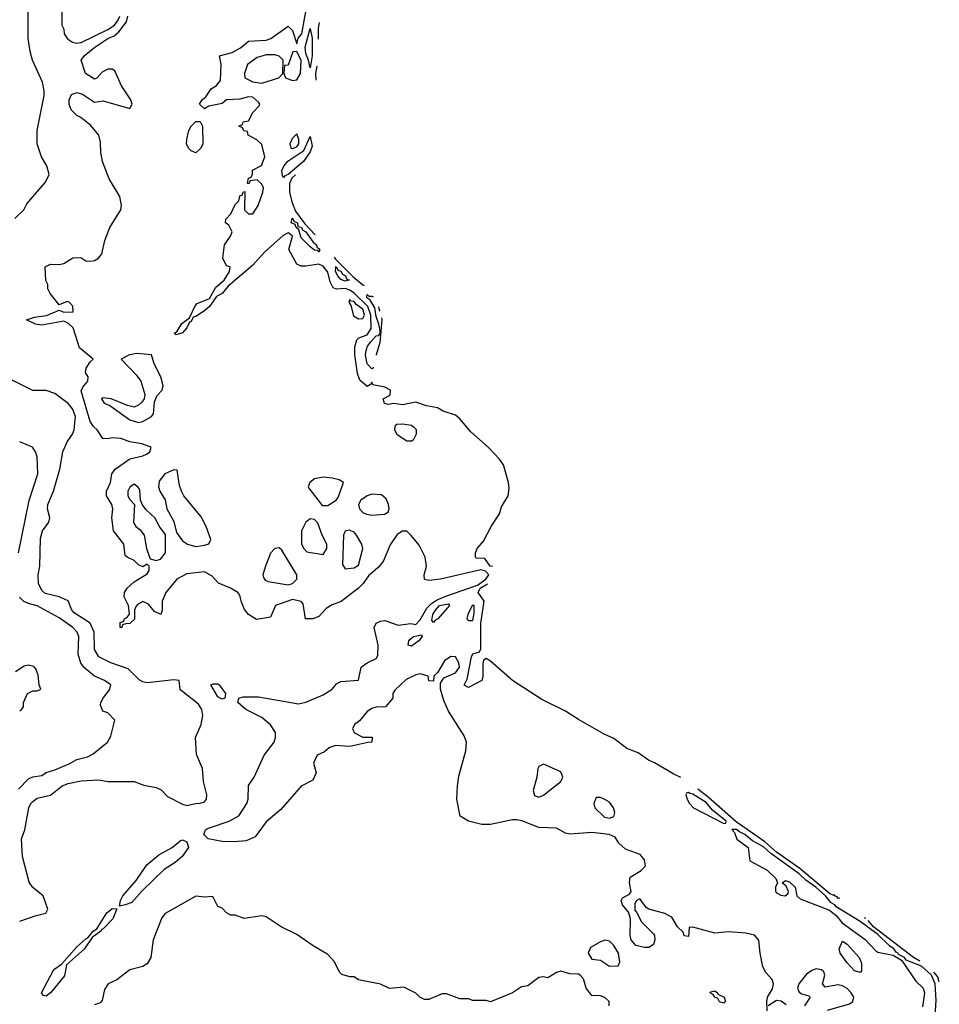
# Model space of a CAD drawing. Header units: inches. Extents: x 2348341 to 2479810, y 460419 to 613669.
# Tile 684 of 721: x 2461330 to 2465509, y 563857 to 568334. Entities that reach past the tile are written whole.
import ezdxf

# ---------------------------------------------------------------- set-up
doc = ezdxf.new("R2010")
doc.units = ezdxf.units.IN
doc.header["$MEASUREMENT"] = 0
doc.layers.add('C4566', color=7, linetype='Continuous')

msp = doc.modelspace()

# ---------------------------------------------------------------- linework, layer by layer
at = {"layer": 'C4566', "color": 2}
for points, elevation in [([(2461522, 568390), (2461522, 568310), (2461531.1, 568291.1), (2461532, 568270), (2461547.1, 568247.1), (2461570, 568231.3), (2461587.9, 568227.9), (2461610, 568230.6), (2461731.1, 568288.9), (2461760.4, 568310), (2461776.4, 568330), (2461784.5, 568350)], 34), ([(2463479.2, 565848.1), (2463468.2, 565850), (2463444.7, 565884.7), (2463406.3, 565886.3), (2463402, 565890), (2463401.2, 565910), (2463409.3, 565930), (2463437.5, 565962.5), (2463472.3, 566030), (2463510, 566086.8), (2463520, 566120), (2463550.7, 566170), (2463555.3, 566204.7), (2463552.3, 566230), (2463528.2, 566310), (2463510, 566335.8), (2463458.7, 566390), (2463379.8, 566459.8), (2463330, 566519.1), (2463310, 566535.5), (2463253.9, 566553.9), (2463228.7, 566570), (2463179.1, 566579.1), (2463130, 566594.7), (2463070, 566582.9), (2463030, 566589.3), (2463004.7, 566584.7), (2462988.4, 566588.4), (2462982, 566610), (2463013.6, 566626.4), (2463015.1, 566650), (2462990, 566663), (2462934.6, 566674.6), (2462930, 566686), (2462924.7, 566675.3), (2462910, 566666), (2462875.6, 566695.6), (2462866, 566726), (2462853, 566810), (2462853.8, 566846.2), (2462862, 566878), (2462871.9, 566888.1), (2462910, 566901.1), (2462927.4, 566930), (2462925.4, 566990), (2462912.8, 567030), (2462850.8, 567090.8), (2462830, 567104.5), (2462810, 567112.6), (2462770, 567109.4), (2462755.3, 567115.3), (2462741.7, 567141.7), (2462730, 567186.6), (2462710, 567214), (2462690, 567223), (2462630, 567214), (2462610, 567214), (2462590, 567222), (2462553.2, 567290), (2462569.6, 567350), (2462558.9, 567358.9), (2462550, 567365.1), (2462527.2, 567352.8), (2462442.3, 567277.7), (2462390, 567218.7), (2462277.8, 567122.3), (2462250.9, 567089.1), (2462223.8, 567076.2), (2462192, 567030), (2462170.3, 567010), (2462130, 566984.2), (2462118, 566982), (2462110, 566962.7), (2462101.6, 566958.4), (2462090, 566933.2), (2462070.2, 566909.8), (2462041.5, 566901.5), (2462034, 566910), (2462044.7, 566915.3), (2462067.4, 566952.6), (2462101.2, 566978.8), (2462127, 567033), (2462136.6, 567043.4), (2462193.2, 567066.8), (2462221.7, 567118.3), (2462259.3, 567150), (2462284, 567190), (2462286, 567210), (2462270, 567215.3), (2462252.7, 567250), (2462261.2, 567310), (2462288.7, 567350), (2462295.3, 567370), (2462280.4, 567400.4), (2462266, 567410), (2462267.3, 567427.3), (2462288.9, 567451.1), (2462310, 567494), (2462326, 567510), (2462330, 567534), (2462342, 567538), (2462346, 567550), (2462352.7, 567552.7), (2462352, 567470), (2462370, 567452), (2462390, 567452), (2462414, 567490), (2462435.3, 567550), (2462438, 567570), (2462430, 567586), (2462410, 567606), (2462378, 567602), (2462372, 567588), (2462366, 567590), (2462370, 567614), (2462382, 567618), (2462388, 567632), (2462388.7, 567650), (2462428.7, 567671.3), (2462444, 567710), (2462430, 567766), (2462408.4, 567788.4), (2462368.9, 567808.9), (2462366, 567826), (2462348.4, 567828.4), (2462342, 567842), (2462326, 567850), (2462342, 567858), (2462346, 567870), (2462370, 567874), (2462390, 567912), (2462418, 567942), (2462422, 567950), (2462417.2, 567957.2), (2462390, 567982), (2462370, 567984), (2462330, 567972.7), (2462270.6, 567969.4), (2462250, 567953.2), (2462190, 567941.2), (2462170, 567929), (2462148, 567950), (2462159, 567970), (2462175.9, 567984.1), (2462200.9, 568019.1), (2462224.7, 568035.3), (2462242, 568058), (2462245.2, 568130), (2462238, 568170), (2462295.3, 568184.7), (2462334, 568206), (2462370, 568236), (2462450, 568240.7), (2462472, 568248), (2462550, 568304.7), (2462570, 568284.7), (2462590, 568224.7), (2462596.2, 568250), (2462612, 568270), (2462638.9, 568421.1)], 26), ([(2461308.7, 567430), (2461348.7, 567470), (2461363.2, 567496.8), (2461445.6, 567594.4), (2461460.2, 567619.8), (2461464, 567630), (2461454, 567670), (2461429.3, 567710), (2461409.3, 567770), (2461409.3, 567830), (2461441.2, 567990), (2461441.2, 568010), (2461434, 568050), (2461389, 568150), (2461377.2, 568190), (2461369.2, 568250), (2461368.7, 568370)], 34), ([(2464727.3, 563827.3), (2464725.2, 563870), (2464729.1, 563889.1), (2464751.9, 563928.1), (2464756, 563950), (2464749.2, 563970), (2464721.7, 564001.7), (2464707.7, 564027.7), (2464694.7, 564090), (2464689.5, 564149.5), (2464670, 564172.3), (2464630, 564180.7), (2464550, 564187), (2464490, 564181.3), (2464390, 564208.7), (2464372.7, 564207.3), (2464370, 564166), (2464350, 564168), (2464344.7, 564184.7), (2464319, 564210), (2464294, 564254), (2464262, 564270), (2464189.4, 564289.4), (2464177.5, 564297.5), (2464150, 564335.3), (2464144.7, 564335.3), (2464131.6, 564328.4), (2464125.4, 564314.6), (2464126, 564286), (2464135.3, 564275.3), (2464154.4, 564234.4), (2464210, 564178), (2464214.8, 564170), (2464216, 564150), (2464210.9, 564129.1), (2464190, 564115.3), (2464170, 564115.3), (2464130, 564125.2), (2464109.5, 564150), (2464104.5, 564170), (2464105.6, 564245.6), (2464102, 564262), (2464096.5, 564276.5), (2464069, 564310), (2464064, 564330), (2464070, 564342), (2464102, 564358), (2464108.7, 564370), (2464101.2, 564410), (2464104.8, 564435.2), (2464154.2, 564465.8), (2464173.8, 564486.2), (2464170, 564514), (2464150, 564538), (2464082.9, 564562.9), (2464053.2, 564590), (2464036.9, 564616.9), (2464009.6, 564629.6), (2463930, 564638.7), (2463830, 564631.6), (2463810, 564635.6), (2463770, 564657.6), (2463690, 564662), (2463612.1, 564692.1), (2463590, 564695.4), (2463570, 564695.4), (2463470, 564675.1), (2463430, 564675.1), (2463369.7, 564689.7), (2463332.3, 564712.3), (2463316.9, 564790), (2463320.5, 564850), (2463325.8, 564894.2), (2463357.4, 565010), (2463360.5, 565050), (2463350, 565078), (2463279.3, 565190), (2463258, 565238), (2463242, 565290), (2463243.1, 565316.9), (2463258, 565342), (2463310, 565364.2), (2463328.2, 565390), (2463326.3, 565410), (2463310, 565437), (2463290, 565438.4), (2463260.7, 565419.3), (2463230, 565368), (2463212, 565350), (2463210, 565326), (2463190, 565328), (2463186, 565350), (2463150, 565359.3), (2463130, 565356), (2463086.1, 565333.9), (2463034.4, 565285.6), (2463026, 565270), (2463026, 565250), (2462992, 565210), (2462950, 565208.7), (2462930, 565202), (2462910, 565188.7), (2462874.4, 565145.6), (2462852, 565130), (2462842, 565110), (2462851.6, 565091.6), (2462890, 565072), (2462931.6, 565071.6), (2462930.9, 565049.1), (2462911.6, 565048.4), (2462830, 565029), (2462765.4, 565034.6), (2462736.9, 565023.1), (2462715.3, 565004.7), (2462682, 564990), (2462666, 564954), (2462678, 564910), (2462662.8, 564877.2), (2462610, 564849), (2462517.3, 564742.7), (2462450, 564686.6), (2462400.5, 564619.5), (2462358.8, 564601.2), (2462304.2, 564595.8), (2462250, 564598.3), (2462187, 564610), (2462167.4, 564630), (2462174.5, 564650), (2462183.1, 564656.9), (2462282, 564690), (2462326, 564714), (2462362, 564770), (2462368.7, 564790), (2462370, 564852), (2462395.3, 564890), (2462441.2, 564990), (2462486, 565050), (2462492.7, 565070), (2462492.5, 565092.5), (2462470, 565128.7), (2462430, 565161.2), (2462357.5, 565197.5), (2462322, 565230), (2462326, 565250), (2462345.2, 565254.8), (2462415.2, 565255.2), (2462596.5, 565223.5), (2462630, 565231), (2462710, 565264), (2462750, 565290.8), (2462770, 565314), (2462790, 565324.9), (2462869.4, 565330.6), (2462882.7, 565390), (2462909.4, 565410), (2462949.5, 565430), (2462957.2, 565442.8), (2462959.7, 565490), (2462940.5, 565570), (2462949.8, 565590.2), (2462970, 565599.5), (2462990, 565602), (2463050, 565581.1), (2463108.2, 565588.2), (2463130, 565584.9), (2463150, 565604.9), (2463181, 565659), (2463200.9, 565679.1), (2463224.8, 565695.2), (2463266.7, 565713.3), (2463410, 565762.9), (2463449, 565790), (2463461.8, 565810), (2463446.3, 565826.4), (2463426.5, 565833.5), (2463242, 565790), (2463190, 565783.7), (2463169.3, 565789.3), (2463169, 565810), (2463179, 565850), (2463173.2, 565890), (2463145.1, 565945.1), (2463109.4, 565989.4), (2463090, 566008.7), (2463070, 566008.7), (2463046, 565994), (2463013.4, 565946.6), (2462982, 565870), (2462958, 565842), (2462914.8, 565805.2), (2462891, 565770), (2462870, 565749), (2462790.6, 565689.4), (2462750, 565673.2), (2462723.4, 565656.6), (2462690, 565621.2), (2462662, 565610), (2462629, 565610), (2462618, 565678), (2462608.9, 565688.9), (2462570, 565697.2), (2462492, 565670), (2462470, 565618), (2462406.3, 565606.3), (2462370, 565629), (2462352.1, 565652.1), (2462336, 565690), (2462330, 565718), (2462322, 565730), (2462288, 565750), (2462232.9, 565772.9), (2462204.7, 565804.7), (2462170, 565824), (2462090, 565814), (2462044.7, 565790), (2461994.8, 565730), (2461978, 565690), (2461978, 565650), (2461971, 565629), (2461943.1, 565643.1), (2461916, 565676), (2461890, 565688.7), (2461865.4, 565674.6), (2461856.9, 565663.1), (2461851.3, 565650), (2461851.1, 565608.9), (2461830, 565588.7), (2461812, 565588), (2461798, 565582), (2461794, 565570), (2461786, 565570), (2461787.3, 565592.7), (2461802, 565598), (2461806, 565610), (2461820.4, 565619.6), (2461828.4, 565631.6), (2461824, 565670), (2461805.2, 565710), (2461806, 565730), (2461819, 565750), (2461850, 565778), (2461910, 565814), (2461918, 565830), (2461918, 565850), (2461910, 565858), (2461890, 565846), (2461870, 565855.3), (2461850, 565875.3), (2461818, 565890), (2461810, 565898), (2461803.7, 565950), (2461756, 566010), (2461749, 566070), (2461753.2, 566110), (2461749.2, 566130), (2461725.2, 566170), (2461724, 566190), (2461742.7, 566230), (2461749.3, 566270), (2461764, 566290), (2461830, 566337.3), (2461890, 566351), (2461910, 566361), (2461922, 566370), (2461928, 566390), (2461885.6, 566405.6), (2461830, 566415.1), (2461790, 566429.3), (2461750, 566433.2), (2461728.4, 566428.4), (2461708, 566430), (2461682, 566470), (2461665.2, 566485.2), (2461650, 566508), (2461610, 566646), (2461617.2, 566662.8), (2461639, 566690), (2461641.2, 566710), (2461629.5, 566730), (2461632.3, 566750), (2461650, 566778.8), (2461664, 566790), (2461601.8, 566841.8), (2461572.9, 566932.9), (2461552.5, 566952.5), (2461530, 566964.2), (2461430, 566946), (2461402, 566950), (2461361.2, 566970), (2461398, 566982), (2461451.3, 566988.7), (2461510, 567014), (2461530, 567004.9), (2461573.4, 567006.6), (2461571.9, 567031.9), (2461555.3, 567050), (2461546.4, 567053.6), (2461510, 567038), (2461468, 567090), (2461458, 567110), (2461458, 567130), (2461448.9, 567148.9), (2461446, 567210), (2461470, 567222), (2461510, 567221), (2461530, 567226), (2461572, 567252), (2461607.3, 567252.7), (2461630, 567238), (2461650, 567236), (2461670, 567238.8), (2461688.7, 567250), (2461704, 567270), (2461717.2, 567330), (2461739.3, 567390), (2461789.3, 567470), (2461793.2, 567490), (2461785.2, 567530), (2461737.2, 567610), (2461706, 567690), (2461699.3, 567730), (2461698, 567778), (2461689.2, 567809.2), (2461652.9, 567852.9), (2461608, 567890), (2461590, 567899), (2461564.7, 567924.7), (2461554.7, 567950), (2461554.3, 567970), (2461566.1, 567993.9), (2461590, 568003.1), (2461615.6, 567995.6), (2461670, 567959.1), (2461710, 567964.9), (2461830, 567931), (2461840.9, 567950), (2461835.1, 567970), (2461793.4, 568033.4), (2461762, 568102), (2461750, 568108.7), (2461730, 568108.7), (2461704.5, 568095.5), (2461682, 568070), (2461670, 568064), (2461629.2, 568090), (2461609.5, 568149.5), (2461623.7, 568170), (2461672, 568210), (2461730, 568248.5), (2461758.7, 568261.3), (2461781, 568279), (2461814.9, 568325.1), (2461821.8, 568350)], 30), ([(2462690.8, 568321.1), (2462685.9, 568294.1), (2462686.7, 568245.4)], 26), ([(2462679.8, 568122.2), (2462674.5, 568090), (2462676.4, 568059.6)], 26), ([(2462583, 567628.5), (2462566.7, 567613.3), (2462556.1, 567590), (2462556.9, 567550), (2462566.2, 567506.2), (2462583.5, 567463.5), (2462625.4, 567405.4), (2462672.7, 567355.7)], 26), ([(2462759.5, 567254), (2462765.9, 567245.9), (2462845.1, 567165.1), (2462888.8, 567128.8), (2462896.3, 567125.2)], 26), ([(2462936.8, 566754.9), (2462936.3, 566750), (2462930, 566746.9), (2462908.7, 566770), (2462902.4, 566810), (2462904.1, 566830), (2462911, 566850), (2462926.4, 566870), (2462950, 566897.1), (2462962, 566898), (2462969.4, 566910.6), (2462962.4, 566950), (2462950, 566984), (2462944.8, 567024.8), (2462921.3, 567061.3), (2462907.6, 567070), (2462910, 567084.7), (2462917.3, 567077.3)], 22), ([(2462917.3, 567077.3), (2462930, 567077.6), (2462936.6, 567073.9)], 22), ([(2462961.1, 567028), (2462961.7, 567021.7), (2462964.7, 567010), (2462966.6, 567009)], 22), ([(2462974.8, 566978.5), (2462976.3, 566970), (2462967.2, 566867.2), (2462950.6, 566809.7), (2462950.5, 566809.5)], 22), ([(2461330, 564234.8), (2461400.2, 564259.8), (2461448.7, 564271.3), (2461458, 564290), (2461437.2, 564350), (2461390, 564389), (2461372.5, 564412.5), (2461342.7, 564530), (2461338, 564610), (2461352.7, 564650), (2461371.8, 564750), (2461380.7, 564770), (2461390, 564779.3), (2461410, 564794.4), (2461470, 564808), (2461523.7, 564850), (2461550, 564862), (2461610, 564874), (2461690, 564878), (2461730, 564870.8), (2461850, 564871), (2461894.4, 564854.4), (2461950, 564842.8), (2461973, 564833), (2462002.5, 564802.5), (2462070, 564766.8), (2462090, 564761), (2462129.1, 564770.9), (2462150, 564771.3), (2462170, 564778), (2462179, 564790), (2462181.2, 564810), (2462166, 564870), (2462160.9, 564930), (2462133.6, 564993.6), (2462129.3, 565070), (2462155.1, 565130), (2462162, 565170), (2462157.2, 565197.2), (2462142.7, 565222.7), (2462063.9, 565283.9), (2462059.3, 565290), (2462055.3, 565330), (2462030, 565333), (2461910, 565318.7), (2461890, 565322.9), (2461873, 565333), (2461822.7, 565382.7), (2461744, 565410), (2461690, 565438), (2461669.6, 565470), (2461667.8, 565550), (2461649.7, 565589.7), (2461578, 565638), (2461567.3, 565650), (2461550, 565692), (2461509.6, 565709.6), (2461445.5, 565725.5), (2461430, 565739.3), (2461416.2, 565770), (2461414, 565810), (2461421.3, 565850), (2461424.1, 565975.9), (2461433, 566010), (2461462.4, 566050), (2461466.3, 566070), (2461455.8, 566110), (2461458.3, 566130), (2461483.1, 566190), (2461511.8, 566290), (2461526, 566370), (2461545.3, 566414.7), (2461569.6, 566450), (2461577.4, 566470), (2461583.6, 566530), (2461570, 566565.2), (2461550, 566589.2), (2461490, 566634), (2461450, 566648), (2461390, 566648), (2461290, 566698)], 34), ([(2461325.2, 565910), (2461372.5, 566147.5), (2461412.3, 566270), (2461410, 566346), (2461402, 566370), (2461388, 566390), (2461330, 566415.3)], 38), ([(2464335.3, 564888.6), (2464303.2, 564903.2), (2464215.4, 564955.4), (2464187.1, 564967.1), (2464141.1, 565001.1), (2464090, 565021.1), (2464030, 565065.5), (2463985.9, 565085.9), (2463870, 565152.1), (2463810.8, 565190.8), (2463703.6, 565243.6), (2463569.9, 565329.9), (2463470, 565417.6), (2463450, 565429.6), (2463438.5, 565421.5), (2463434.4, 565405.6), (2463434.4, 565345.6), (2463430.5, 565329.5), (2463370, 565298), (2463350, 565308.7), (2463364.1, 565335.9), (2463382.7, 565437.3), (2463390, 565450.5), (2463419.7, 565460.3), (2463426.3, 565473.7), (2463425.9, 565590), (2463440.9, 565690), (2463414.2, 565730), (2463423.4, 565750), (2463456.2, 565769.4)], 26), ([(2461323.9, 564836.1), (2461370, 564882.8), (2461390, 564891), (2461430, 564898), (2461450, 564911.3), (2461490, 564922.8), (2461555.3, 564950), (2461590, 564970.6), (2461637.5, 564982.5), (2461664, 564996), (2461728.7, 565050), (2461744, 565076), (2461762, 565150), (2461730, 565182), (2461708, 565190), (2461698, 565218), (2461699, 565230), (2461709.2, 565250), (2461739.3, 565290), (2461744, 565310), (2461715.3, 565330), (2461669.6, 565349.6), (2461626.2, 565386.2), (2461608.1, 565408.1), (2461595.6, 565450), (2461599.6, 565530), (2461591.8, 565550), (2461572, 565570), (2461510, 565615.1), (2461410, 565669.3), (2461370, 565679), (2461349.1, 565689.1), (2461329.1, 565709.1)], 38), ([(2461330, 565192), (2461340.4, 565199.6), (2461348, 565210), (2461348, 565230), (2461366, 565270), (2461390, 565282), (2461410, 565282), (2461426, 565290), (2461418, 565310), (2461414.6, 565354.6), (2461403.1, 565383.1), (2461393.6, 565393.6), (2461370, 565399), (2461350, 565395.3), (2461311.6, 565368.4)], 42), ([(2465056.7, 564339.9), (2465050, 564338), (2465045.6, 564345.6), (2465033.2, 564350), (2465034.6, 564354.6), (2465030, 564351.5), (2465010, 564361.9), (2464875.1, 564475.1), (2464769.6, 564549.6), (2464715.9, 564595.9), (2464586.8, 564686.8), (2464458.5, 564798.5), (2464412.5, 564835)], 26), ([(2465479.7, 563633), (2465494.8, 563874.8), (2465491.4, 563950), (2465473.3, 563990), (2465428.6, 564030), (2465358.7, 564058.7), (2465351, 564070), (2465323.3, 564083.3), (2465322.9, 564090), (2465314.1, 564094.1), (2465303.1, 564110), (2465283.2, 564123.2), (2465230, 564174), (2465150, 564234.1), (2465041, 564301), (2465034.7, 564310), (2465018.2, 564318.2), (2464991.5, 564350), (2464947.6, 564390), (2464902.2, 564422.2), (2464872.3, 564450), (2464743.4, 564543.4), (2464710, 564573.3), (2464660, 564600), (2464625.1, 564630), (2464600.8, 564640.8), (2464587.1, 564652.9), (2464567.1, 564652.9), (2464578, 564638), (2464588.8, 564608.8), (2464640.7, 564570), (2464648, 564510), (2464726.6, 564466.6), (2464766, 564430), (2464774, 564410), (2464764.9, 564390), (2464765.5, 564370), (2464770, 564364), (2464790, 564354), (2464808.9, 564351.1), (2464820.4, 564359.6), (2464824, 564370), (2464814, 564394), (2464795.3, 564410), (2464810, 564421), (2464830, 564413.4), (2464854, 564390), (2464862, 564350), (2464877.3, 564337.3), (2465010, 564286), (2465040.5, 564260.5), (2465068.5, 564228.5), (2465171.8, 564151.8), (2465220.8, 564100.8), (2465230, 564094.6), (2465300.3, 564080.3), (2465337.3, 564057.3), (2465402.5, 563962.5), (2465435.8, 563930), (2465442.6, 563910), (2465433.8, 563846.2)], 30), ([(2464009, 563850), (2464008.7, 563870), (2463990, 563888.7), (2463970, 563895.3), (2463930, 563898), (2463904, 563930), (2463892.7, 563972.7), (2463878, 563990), (2463870, 563994), (2463830, 563995.3), (2463790, 564008.7), (2463770, 564002), (2463730, 563978), (2463710, 563982), (2463690, 563979), (2463638.8, 563941.2), (2463610, 563937.2), (2463570, 563909), (2463470, 563868.7), (2463450, 563875.3), (2463390, 563875.3), (2463370, 563882), (2463330, 563882), (2463270, 563905.2), (2463250, 563905.2), (2463190, 563879), (2463170, 563879), (2463149.1, 563889.1), (2463130, 563908), (2463075.3, 563935.3), (2463010, 563928.7), (2462970, 563949), (2462869.2, 563969.2), (2462850, 563982), (2462830, 563982), (2462793.6, 563993.6), (2462783.7, 564003.7), (2462761.2, 564050), (2462730, 564084), (2462663.2, 564123.2), (2462590, 564175.3), (2462518, 564210), (2462450, 564255.3), (2462430, 564259), (2462350, 564248), (2462310, 564262), (2462290, 564262), (2462270, 564274), (2462250, 564294), (2462230, 564302), (2462207.3, 564347.3), (2462170, 564344), (2462130, 564349), (2461991.3, 564270), (2461976, 564250), (2461936, 564150), (2461926, 564070), (2461910, 564042), (2461890, 564029), (2461830, 564014), (2461770.9, 563969.1), (2461732, 563950), (2461715.3, 563924.7), (2461704.7, 563875.3), (2461696, 563864), (2461670, 563855.3)], 34), ([(2465175.1, 564246.8), (2465169.8, 564250), (2465170.2, 564250.7)], 26), ([(2465420.9, 564053.6), (2465392.5, 564070), (2465209.9, 564209.9), (2465186, 564238.3)], 26), ([(2465002, 563830), (2465101.2, 563858.8), (2465117.2, 563870), (2465120.9, 563890), (2465109.3, 563910), (2465090, 563929.3), (2465070, 563940.9), (2465050, 563946.6), (2464990, 563935.3), (2464979, 563950), (2464989.2, 563990), (2464985.2, 564005.2), (2464974, 564014), (2464950, 564018.4), (2464930, 564011.8), (2464905.7, 563994.3), (2464870.6, 563950), (2464864.9, 563930), (2464873.2, 563913.2), (2464884.9, 563904.9), (2464916, 563896), (2464922, 563890), (2464897.3, 563850)], 30), ([(2465509.4, 563959.7), (2465502.2, 563982.2), (2465485, 564003.2)], 26), ([(2464814.2, 563854.2), (2464791.3, 563871.3), (2464770, 563875.1), (2464732, 563850)], 30)]:
    msp.add_lwpolyline(points, dxfattribs=dict(at, elevation=elevation))
for points, elevation in [([(2462650, 568115.3), (2462643.1, 568150), (2462630, 568181.2), (2462627.6, 568210), (2462650, 568294.8), (2462659.7, 568250), (2462659.7, 568170)], 22), ([(2462490, 568174), (2462450, 568174), (2462430, 568169), (2462410, 568162), (2462364.7, 568130), (2462352, 568090), (2462354, 568070), (2462390, 568052), (2462430, 568046), (2462508, 568070), (2462526, 568090), (2462528, 568150), (2462508.9, 568168.9)], 26), ([(2462590, 568189), (2462571.6, 568188.4), (2462550, 568128), (2462534, 568126), (2462530.7, 568090), (2462538, 568070), (2462570, 568057), (2462590, 568061.3), (2462605.6, 568090), (2462610, 568148)], 26), ([(2462130, 567728.7), (2462110, 567738), (2462098, 567750), (2462088.7, 567770), (2462089, 567790), (2462099, 567830), (2462109.4, 567850.6), (2462130, 567871), (2462150, 567871.3), (2462161, 567850), (2462162, 567770), (2462154, 567750)], 26), ([(2462590, 567815.3), (2462570, 567795.3), (2462557.3, 567770), (2462562, 567750), (2462570, 567748.8), (2462590, 567756.4), (2462598.5, 567770), (2462598.7, 567790)], 26), ([(2462530, 567616), (2462524.6, 567624.6), (2462522, 567650), (2462532, 567670), (2462548.7, 567691.3), (2462621.1, 567738.9), (2462650, 567802.8), (2462658.6, 567758.6), (2462650, 567733.6), (2462619.3, 567690), (2462550, 567629.8), (2462535.6, 567624.4)], 22), ([(2462690, 567279), (2462684.8, 567284.8), (2462670, 567286.6), (2462650, 567301.3), (2462610, 567343), (2462598.7, 567378.7), (2462586.9, 567390), (2462582.7, 567402.7), (2462564, 567410), (2462568.6, 567431.4), (2462577.3, 567417.3), (2462592, 567410), (2462593.8, 567393.8), (2462610, 567391.1), (2462617.5, 567377.5), (2462630.8, 567370), (2462663.2, 567323.2), (2462678.3, 567310), (2462680.5, 567300.5), (2462690, 567294), (2462693.4, 567286.6)], 22), ([(2462810, 567144.8), (2462790, 567153.3), (2462775.8, 567170), (2462765, 567190), (2462767.2, 567207.2), (2462764, 567210), (2462770, 567211), (2462775.8, 567195.8), (2462790, 567191), (2462797.5, 567177.5), (2462811, 567170), (2462815.3, 567155.3), (2462827.3, 567150)], 22), ([(2462830, 567062), (2462825.5, 567050), (2462834.4, 567034.4), (2462847.1, 566987.1), (2462870, 566974.4), (2462890, 566975.5), (2462896.4, 566990), (2462890, 567017.4), (2462859.5, 567039.5), (2462850, 567052.6), (2462834.2, 567054.2)], 30), ([(2461863.1, 566816.9), (2461829.1, 566810.9), (2461790.7, 566790), (2461859.3, 566719.3), (2461880.7, 566690), (2461898.8, 566630), (2461896, 566610), (2461885.2, 566594.8), (2461870, 566581.2), (2461850, 566572.7), (2461819.3, 566579.3), (2461746, 566610), (2461710, 566615.3), (2461702, 566610), (2461714, 566590), (2461739.8, 566579.8), (2461830, 566514.8), (2461870, 566503), (2461890, 566507.7), (2461929, 566530), (2461937.6, 566542.4), (2461943.2, 566596.8), (2461955.1, 566624.9), (2461977.2, 566650), (2461982.7, 566670), (2461972, 566710), (2461940.9, 566770), (2461929, 566810)], 30), ([(2463090, 566418), (2463046, 566446), (2463035.3, 566470), (2463038, 566490), (2463044.7, 566495.3), (2463070, 566496), (2463111.3, 566491.3), (2463122, 566482), (2463131.6, 566471.6), (2463132, 566450), (2463118, 566422), (2463110, 566418)], 26), ([(2462030, 566288), (2461990, 566269), (2461963.4, 566236.6), (2461960.7, 566210), (2461966.8, 566190), (2461990.5, 566150.5), (2461998.8, 566110), (2462030, 566052), (2462042.5, 566002.5), (2462070, 565964.7), (2462092, 565950), (2462130, 565939.1), (2462170, 565944.9), (2462189.2, 565950.8), (2462199, 565970), (2462176.9, 566030), (2462154.3, 566074.3), (2462076, 566170), (2462065.2, 566190), (2462056, 566216), (2462046, 566286)], 30), ([(2462710, 566254.3), (2462670, 566247), (2462648, 566230), (2462640.7, 566210), (2462643.4, 566203.4), (2462704.7, 566124.7), (2462730, 566124.7), (2462768.7, 566150), (2462778, 566162), (2462802, 566230), (2462782.7, 566242.7), (2462749.6, 566249.6)], 30), ([(2461850, 566222), (2461830, 566208), (2461821, 566190), (2461821, 566170), (2461830, 566152), (2461852, 566130), (2461847.5, 566047.5), (2461858, 566030), (2461875.9, 566015.9), (2461896, 565990), (2461906, 565930), (2461922.8, 565882.8), (2461950, 565876), (2461970, 565881), (2461993.2, 565910), (2461993.2, 565993.2), (2461966.3, 566026.3), (2461944, 566070), (2461905.6, 566105.6), (2461888.7, 566128.7), (2461879, 566150), (2461876, 566196), (2461869, 566209)], 30), ([(2462930, 566176.2), (2462910, 566169.5), (2462880.7, 566150), (2462870.6, 566130), (2462874, 566110), (2462890, 566094), (2462906.2, 566086.2), (2462930, 566080.7), (2462990, 566086), (2463004, 566096), (2463009, 566110), (2463006, 566130), (2462996.2, 566156.2), (2462974, 566174)], 30), ([(2462650, 566064), (2462630, 566049), (2462610.7, 566010), (2462610.8, 565950), (2462621, 565930), (2462635.3, 565915.3), (2462710, 565902.8), (2462725.2, 565930), (2462726, 565950), (2462705.2, 565990), (2462685.6, 566045.6), (2462670, 566062)], 30), ([(2462827.1, 566012.9), (2462810, 566008), (2462801, 565990), (2462796.9, 565856.9), (2462810, 565838), (2462850, 565842), (2462870, 565854), (2462889.2, 565930), (2462885.2, 565950), (2462861.2, 565990), (2462850, 566004)], 30), ([(2462510, 565932.3), (2462490, 565929.2), (2462470, 565909), (2462446.7, 565850), (2462435.5, 565810), (2462438.5, 565798.5), (2462445.8, 565785.8), (2462459.1, 565779.1), (2462550, 565764.9), (2462570, 565771), (2462589, 565790), (2462589.2, 565810), (2462521.5, 565921.5)], 30), ([(2463210, 565593.2), (2463202.7, 565602.7), (2463207.9, 565630), (2463219.2, 565650), (2463238.4, 565670), (2463278.3, 565678.3), (2463283, 565670), (2463230, 565609.6), (2463217, 565603)], 26), ([(2463391.9, 565671.9), (2463386.8, 565670), (2463366, 565630), (2463362.8, 565610), (2463370, 565602.8), (2463390, 565602.8), (2463395.1, 565635.1), (2463395.3, 565670)], 30), ([(2463110, 565485.1), (2463095.3, 565490), (2463098, 565510), (2463103.5, 565516.5), (2463119.3, 565530), (2463156.7, 565536.7), (2463159.1, 565530), (2463143.8, 565510)], 26), ([(2462250, 565245.2), (2462230, 565255.3), (2462198, 565310), (2462210, 565314.8), (2462230, 565314.8), (2462236, 565310), (2462264.7, 565270), (2462262, 565250)], 30), ([(2463710, 564949), (2463690, 564939), (2463684.9, 564930), (2463680.5, 564890), (2463663.8, 564830), (2463670, 564806.8), (2463690, 564799.1), (2463710, 564807.7), (2463789.2, 564870), (2463799, 564890), (2463790, 564914)], 30), ([(2464370, 564820.9), (2464361.6, 564818.4), (2464357.3, 564810), (2464363.8, 564790), (2464374.4, 564770), (2464393, 564750), (2464530, 564679.1), (2464538.9, 564681.1), (2464540.9, 564690), (2464479.4, 564739.4), (2464450, 564774.2), (2464390, 564812.9), (2464375.4, 564815.4)], 30), ([(2463950, 564798), (2463938.8, 564770), (2463944, 564750), (2463988.6, 564708.6), (2464010, 564704), (2464030, 564712), (2464034.5, 564730), (2464029.3, 564750), (2464010, 564776), (2463990, 564789.2), (2463970, 564797.2)], 30), ([(2461783.7, 564303.7), (2461787.6, 564330), (2461798.7, 564350), (2461859.6, 564420.4), (2461908.3, 564491.7), (2461963, 564537), (2462022.7, 564570), (2462059.5, 564600.5), (2462070, 564604.9), (2462090, 564596.3), (2462096.9, 564570), (2462068, 564530), (2462037.3, 564502.7), (2461986.4, 564470), (2461887, 564373), (2461839.6, 564320.4), (2461810, 564309.5)], 30), ([(2461450, 563895.1), (2461438, 563898), (2461429.6, 563909.6), (2461484.5, 564015.5), (2461520.1, 564039.9), (2461590, 564118), (2461630, 564155.5), (2461640.2, 564159.8), (2461663.7, 564190), (2461680.2, 564199.8), (2461726, 564274), (2461750, 564292.7), (2461771.3, 564291.3), (2461753.3, 564246.7), (2461710, 564201.2), (2461702, 564198), (2461698.8, 564190), (2461659.6, 564160.4), (2461624.9, 564110), (2461543, 564037), (2461533, 563987), (2461470, 563909.6)], 30), ([(2463990, 564148.7), (2463970, 564142), (2463924.7, 564115.3), (2463914, 564090), (2463930, 564062), (2463970, 564058), (2464010, 564031.3), (2464050, 564032), (2464057.2, 564050), (2464052, 564090), (2464030, 564124), (2464010, 564144)], 34), ([(2465150, 564002), (2465124, 564010), (2465090, 564046), (2465059.5, 564090), (2465055.1, 564110), (2465070, 564144.7), (2465090, 564130.8), (2465146, 564070), (2465155.3, 564044.7), (2465156, 564010)], 26), ([(2464530, 563862), (2464510, 563869), (2464503.1, 563883.1), (2464488.7, 563890), (2464482, 563902), (2464468.7, 563910), (2464470, 563914), (2464490, 563918), (2464502, 563910), (2464503.6, 563903.6), (2464531.3, 563890), (2464538, 563870)], 30)]:
    msp.add_lwpolyline(points, close=True, dxfattribs=dict(at, elevation=elevation))

doc.saveas('drawing.dxf')
